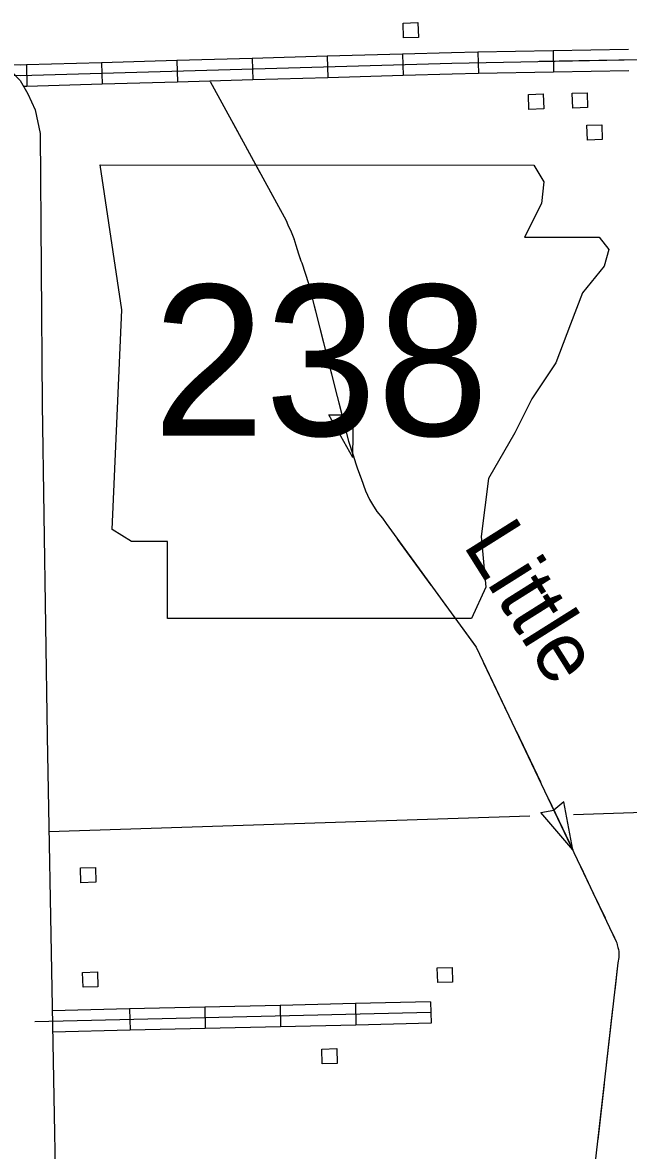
# Model space of a CAD drawing. Extents: x 1084508 to 1142749, y 1057638 to 1093403.
# Drawn here: x 1107947 to 1109281, y 1070069 to 1072550 of the extents above; entities that cross this region are included whole.
import ezdxf

# ---------------------------------------------------------------- set-up
doc = ezdxf.new("R2010")
doc.units = 0
for name, color, linetype in [('Level 10', 7, 'Continuous'), ('Level 21', 7, 'Continuous'), ('Level 32', 7, 'Continuous'), ('Level 35', 7, 'Continuous'), ('Level 43', 7, 'Continuous'), ('Level 5', 7, 'Continuous'), ('Level 56', 7, 'Continuous')]:
    doc.layers.add(name, color=color, linetype=linetype)

msp = doc.modelspace()

# ---------------------------------------------------------------- linework, layer by layer
at = {"layer": 'Level 10'}
msp.add_lwpolyline([(1105352, 1072334.6), (1105986.4, 1072353.4), (1106021.4, 1072355.5), (1106042.9, 1072359.2), (1106202.9, 1072412.2), (1106262.7, 1072428.4), (1106292.8, 1072433.9), (1106372.4, 1072435), (1106764.6, 1072451.5), (1107317.3, 1072470.3), (1107705.4, 1072488.2), (1107764.9, 1072492.2), (1107796.8, 1072490), (1107838.6, 1072483.8), (1107875.2, 1072473.6), (1107902.6, 1072459), (1107922.9, 1072442.7), (1107941.9, 1072422.9), (1107958.4, 1072393.2), (1107974.6, 1072358.4), (1107986.1, 1072306.2), (1107990.2, 1071710.5), (1108001.1, 1070980.2), (1108023.3, 1069789.8)], dxfattribs=at)
at = {"layer": 'Level 21'}
for p, q in [((1108165.4, 1071918.7), (1108117.6, 1072237.3)), ((1109072.7, 1072236.8), (1109094.7, 1072200.1)), ((1109094.7, 1072200.1), (1109089.4, 1072152.3)), ((1109089.4, 1072152.3), (1109052.2, 1072078)), ((1109052.2, 1072078), (1109216.8, 1072078)), ((1109216.8, 1072078), (1109238.1, 1072051.4)), ((1109238.1, 1072051.4), (1109227.5, 1072014.3)), ((1109227.5, 1072014.3), (1109179.7, 1071955.8)), ((1109179.7, 1071955.8), (1109153.1, 1071886.8)), ((1108144.2, 1071435.4), (1108165.4, 1071918.7)), ((1109153.1, 1071886.8), (1109121.3, 1071801.9)), ((1109121.3, 1071801.9), (1109068.2, 1071722.2)), ((1109068.2, 1071722.2), (1109031, 1071647.9)), ((1109031, 1071647.9), (1108972.6, 1071547)), ((1108972.6, 1071547), (1108956.6, 1071419.5)), ((1108186.7, 1071408.9), (1108144.2, 1071435.4)), ((1108956.6, 1071419.5), (1108967.3, 1071308)), ((1108266.3, 1071408.9), (1108186.7, 1071408.9)), ((1108266.3, 1071239), (1108266.3, 1071408.9)), ((1108967.3, 1071308), (1108935.4, 1071239)), ((1108935.4, 1071239), (1108266.3, 1071239))]:
    msp.add_line(p, q, dxfattribs=at)
msp.add_lwpolyline([(1108117.6, 1072237.3), (1109072.7, 1072236.8)], dxfattribs=at)
at = {"layer": 'Level 32'}
for p, q in [((1108783.7, 1072480.8), (1108785, 1072433.8)), ((1108949.6, 1072485), (1108950.5, 1072438)), ((1109115.3, 1072488.2), (1109116.2, 1072441.1)), ((1107955.4, 1072457.1), (1107956.7, 1072410)), ((1108121, 1072461.9), (1108122.4, 1072414.8)), ((1108286.7, 1072466.6), (1108288, 1072419.5)), ((1108452.4, 1072471.3), (1108453.7, 1072424.3)), ((1108618, 1072476.1), (1108619.4, 1072429)), ((1108845.3, 1070395.9), (1108846.4, 1070348.8)), ((1108182.6, 1070380.5), (1108183.7, 1070333.4)), ((1108348.3, 1070384.3), (1108349.4, 1070337.2)), ((1108514, 1070388.2), (1108515.1, 1070341.1)), ((1108679.7, 1070392), (1108680.8, 1070345))]:
    msp.add_line(p, q, dxfattribs=at)
for points in [[(1111665.4, 1072540.4), (1111518.9, 1072536.5), (1111404.2, 1072534.2), (1111256.1, 1072530.8), (1111107.3, 1072526.2), (1110987.5, 1072520.5), (1110900.6, 1072514.9), (1110760.6, 1072509.8), (1110428.4, 1072497.8), (1110163, 1072489.8), (1109972.9, 1072483.1), (1109798.1, 1072479.1), (1109722.1, 1072469.7), (1109684.7, 1072464.4), (1109640.7, 1072464.4), (1109595.4, 1072467.1), (1109542, 1072472.4), (1109391.3, 1072469.7), (1109084.4, 1072464.4)], [(1108783.7, 1072480.8), (1108618, 1072476.1)], [(1108949.6, 1072485), (1108891.4, 1072483.9), (1108783.7, 1072480.8)], [(1109115.3, 1072488.2), (1108949.6, 1072485)], [(1109281, 1072491.4), (1109115.3, 1072488.2)], [(1108892, 1072460.4), (1107941.9, 1072433.2), (1107878.8, 1072434.2)], [(1107955.4, 1072457.1), (1107941.7, 1072456.7), (1107904.7, 1072457.3)], [(1108121, 1072461.9), (1107955.4, 1072457.1)], [(1108286.7, 1072466.6), (1108121, 1072461.9)], [(1108452.4, 1072471.3), (1108286.7, 1072466.6)], [(1108618, 1072476.1), (1108452.4, 1072471.3)], [(1109612.8, 1072474.2), (1108892, 1072460.4)], [(1108785, 1072433.8), (1108619.4, 1072429)], [(1108950.5, 1072438), (1108892.5, 1072436.8), (1108785, 1072433.8)], [(1109116.2, 1072441.1), (1108950.5, 1072438)], [(1109281.9, 1072444.3), (1109116.2, 1072441.1)], [(1107956.7, 1072410), (1107949.2, 1072409.8)], [(1108122.4, 1072414.8), (1107956.7, 1072410)], [(1108288, 1072419.5), (1108122.4, 1072414.8)], [(1108453.7, 1072424.3), (1108288, 1072419.5)], [(1108619.4, 1072429), (1108453.7, 1072424.3)], [(1108845.3, 1070395.9), (1108679.7, 1070392)], [(1108845.9, 1070372.3), (1107973.8, 1070352.1)], [(1108182.6, 1070380.5), (1108012.4, 1070376.5)], [(1108348.3, 1070384.3), (1108182.6, 1070380.5)], [(1108514, 1070388.2), (1108348.3, 1070384.3)], [(1108679.7, 1070392), (1108514, 1070388.2)], [(1108846.4, 1070348.8), (1108680.8, 1070345)], [(1108183.7, 1070333.4), (1108013.3, 1070329.4)], [(1108349.4, 1070337.2), (1108183.7, 1070333.4)], [(1108515.1, 1070341.1), (1108349.4, 1070337.2)], [(1108680.8, 1070345), (1108515.1, 1070341.1)]]:
    msp.add_lwpolyline(points, dxfattribs=at)
at = {"layer": 'Level 43'}
for p, q in [((1108674.1, 1071593.5), (1108621.3, 1071687.4)), ((1108621.3, 1071687.4), (1108650, 1071687.1)), ((1108675.4, 1071701.2), (1108650.4, 1071687.2)), ((1108674.1, 1071593.5), (1108675.4, 1071701.2)), ((1109138.7, 1070836.2), (1109116.9, 1070817.6)), ((1109158.3, 1070730.3), (1109138.7, 1070836.2)), ((1109088.3, 1070812.2), (1109116.5, 1070817.4)), ((1109158.3, 1070730.3), (1109088.3, 1070812.2))]:
    msp.add_line(p, q, dxfattribs=at)
for points in [[(1108359.9, 1072420.4), (1108527.6, 1072115), (1108531, 1072105), (1108538.4, 1072090.2), (1108544, 1072075.3), (1108548.8, 1072060.4), (1108554.8, 1072041.8), (1108559.4, 1072026.3), (1108562.1, 1072021.6), (1108576.5, 1071976), (1108664.9, 1071629.6), (1108684.5, 1071568.4), (1108692.4, 1071547.6), (1108701.8, 1071520.3), (1108710.9, 1071501.1), (1108717.2, 1071490.1), (1108727.2, 1071474.7), (1108739.3, 1071459.7), (1108747.2, 1071448.1), (1108945.6, 1071176.5)], [(1108409.7, 1072329.6), (1108469.5, 1072220.7)], [(1108489.5, 1072184.3), (1108527.6, 1072115), (1108531, 1072105), (1108538.4, 1072090.2), (1108544, 1072075.3), (1108544.6, 1072073.2)], [(1108557.2, 1072033.8), (1108559.4, 1072026.3), (1108562.1, 1072021.6), (1108576.5, 1071976), (1108592.1, 1071914.7)], [(1108602.4, 1071874.5), (1108633.1, 1071754.1)], [(1108643.3, 1071713.9), (1108664.9, 1071629.6), (1108676.3, 1071594.1)], [(1108689.6, 1071554.9), (1108692.4, 1071547.6), (1108701.8, 1071520.3), (1108710.9, 1071501.1), (1108713, 1071497.5)], [(1108713, 1071497.5), (1108717.2, 1071490.1), (1108727.2, 1071474.7), (1108739.3, 1071459.7), (1108747.2, 1071448.1), (1108748.4, 1071446.5)], [(1108772.8, 1071413), (1108846.1, 1071312.7)], [(1108870.6, 1071279.2), (1108943.9, 1071178.8)], [(1108945.6, 1071176.5), (1109254.2, 1070528.9), (1109255.3, 1070526.1), (1109256.4, 1070521.5), (1109257.5, 1070515.8), (1109258.9, 1070510.8), (1109259.7, 1070506.8), (1109259.9, 1070499.9), (1109259.5, 1070493.9), (1109257.7, 1070481.8), (1109200.5, 1069980.4)], [(1108962.2, 1071141.7), (1109015.6, 1071029.5)], [(1109033.5, 1070992.1), (1109087, 1070879.9)], [(1109104.8, 1070842.5), (1109158.3, 1070730.3)], [(1109176.1, 1070692.9), (1109202.8, 1070636.8)], [(1109202.8, 1070636.8), (1109229.6, 1070580.7)], [(1109247.4, 1070543.3), (1109254.2, 1070528.9), (1109255.3, 1070526.1), (1109256.4, 1070521.5), (1109257.5, 1070515.8), (1109258.9, 1070510.8), (1109259.7, 1070506.8), (1109259.9, 1070499.9), (1109259.5, 1070493.9), (1109257.7, 1070481.8), (1109250.9, 1070421.8)], [(1109246.2, 1070380.6), (1109232.1, 1070257.1)], [(1109227.4, 1070215.9), (1109213.3, 1070092.4)]]:
    msp.add_lwpolyline(points, dxfattribs=at)
at = {"layer": 'Level 5'}
for points in [[(1109643.9, 1070823.4), (1109160.3, 1070807.7)], [(1109063.8, 1070804.5), (1108005, 1070770)]]:
    msp.add_lwpolyline(points, dxfattribs=at)
at = {"layer": 'Level 56'}
for points in [[(1108785.8, 1072516.5), (1108784.7, 1072549.2), (1108817.4, 1072550.3), (1108818.5, 1072517.7)], [(1109061.7, 1072359.4), (1109060.6, 1072392), (1109093.4, 1072393.2), (1109094.5, 1072360.5)], [(1109158.3, 1072362.2), (1109157.1, 1072394.8), (1109189.9, 1072396), (1109191, 1072363.3)], [(1109190.6, 1072291.7), (1109189.5, 1072324.4), (1109222.3, 1072325.5), (1109223.4, 1072292.9)], [(1108075.7, 1070657.9), (1108074.6, 1070690.6), (1108107.4, 1070691.7), (1108108.5, 1070659.1)], [(1108861.1, 1070438.2), (1108860, 1070470.8), (1108892.8, 1070471.9), (1108893.9, 1070439.3)], [(1108080.3, 1070428.1), (1108079.2, 1070460.8), (1108111.9, 1070461.9), (1108113, 1070429.2)], [(1108606.9, 1070259.5), (1108605.8, 1070292.2), (1108638.6, 1070293.3), (1108639.7, 1070260.6)]]:
    msp.add_lwpolyline(points, close=True, dxfattribs=at)

# ---------------------------------------------------------------- texts
at = {"layer": 'Level 21'}
msp.add_text('238', height=331.46, dxfattribs=at).set_placement((1108234, 1071641.6))
at = {"layer": 'Level 35'}
msp.add_text('Little', height=132.58, rotation=302.1488, dxfattribs=at).set_placement((1108915.3, 1071400.9))

doc.saveas('drawing.dxf')
